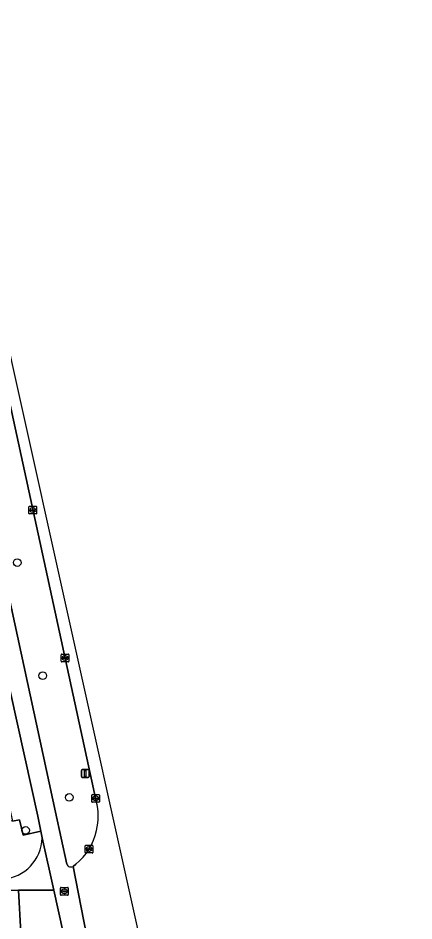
# Model space of a CAD drawing. Extents: x 160030 to 160839, y 385325 to 386450.
# Drawn here: x 160787.8 to 160838.7, y 385518 to 385634.1 of the extents above; entities that cross this region are included whole.
import ezdxf

# ---------------------------------------------------------------- set-up
doc = ezdxf.new("R2010")
doc.units = 0
for name, color, linetype in [('IMGEO_Berm_groen', 7, 'Continuous'), ('IMGEO_Boom', 7, 'Continuous'), ('IMGEO_Fietspad_gesloten', 7, 'Continuous'), ('IMGEO_Kolk', 7, 'Continuous'), ('IMGEO_Lichtmast', 7, 'Continuous'), ('IMGEO_Rijbaan_lokaal_gesloten', 7, 'Continuous'), ('IMGEO_Rijbaan_lokaal_open', 7, 'Continuous'), ('IMGEO_Rioolput', 7, 'Continuous'), ('IMGEO_Voetpad_open', 7, 'Continuous')]:
    doc.layers.add(name, color=color, linetype=linetype)

msp = doc.modelspace()

# ---------------------------------------------------------------- linework, layer by layer
at = {"layer": 'IMGEO_Berm_groen'}
for points in [[(160778.65, 385595.66), (160779.77, 385590.53), (160783.26, 385575.03), (160792.58, 385531.93), (160794.04, 385525.27)], [(160797.84, 385533.36), (160784.6, 385594.04)], [(160794.85, 385524.98), (160795.2, 385525.24)]]:
    msp.add_lwpolyline(points, dxfattribs=at)
msp.add_lwpolyline([(160785.97, 385551.02), (160782.87, 385550.33), (160786.85, 385531.74), (160787.07, 385530.77), (160787.95, 385530.97), (160788.43, 385528.99), (160790.69, 385529.52), (160790.31, 385531.42)], close=True, dxfattribs=at)
for centre, radius, start, end in [((160790.58, 385531.45), 7.51, 345.7802, 14.7386), ((160790.41, 385531.14), 7.6, 309.0482, 348.3086), ((160794.56, 385525.44), 0.548, 198.213, 302.6574)]:
    msp.add_arc(centre, radius, start, end, dxfattribs=at)
at = {"layer": 'IMGEO_Boom'}
for centre in [(160787.68, 385564.04), (160790.96, 385549.5), (160794.37, 385533.85), (160788.75, 385529.6)]:
    msp.add_circle(centre, 0.489, dxfattribs=at)
at = {"layer": 'IMGEO_Fietspad_gesloten'}
for points in [[(160750.95, 385712.32), (160752.15, 385706.51), (160767.67, 385635.21), (160768.31, 385632.26), (160772.56, 385612.76), (160773.58, 385607.76), (160785.44, 385553.36), (160785.97, 385551.02), (160790.31, 385531.42), (160790.69, 385529.52), (160790.83, 385528.86), (160790.87, 385528.64), (160792.37, 385521.93), (160793.59, 385516.46)], [(160794.04, 385525.27), (160792.58, 385531.93), (160783.26, 385575.03), (160779.77, 385590.53), (160778.65, 385595.66), (160777.31, 385601.96), (160776.98, 385603.46), (160775.61, 385609.65), (160775.04, 385612.13), (160775.03, 385612.19), (160770.58, 385632.76)], [(160785.82, 385523.35), (160733.7, 385523.23), (160732.65, 385523.25), (160732.65, 385521.8), (160787.83, 385521.92), (160792.37, 385521.93), (160790.87, 385528.64)], [(160796.58, 385516.17), (160794.85, 385524.98)]]:
    msp.add_lwpolyline(points, dxfattribs=at)
for centre, radius, start, end in [((160785.46, 385528.74), 5.41, 273.7586, 358.9305), ((160794.56, 385525.44), 0.548, 198.213, 302.6574)]:
    msp.add_arc(centre, radius, start, end, dxfattribs=at)
at = {"layer": 'IMGEO_Kolk'}
for p, q in [((160789.17, 385570.37), (160789.17, 385571.22)), ((160789.25, 385571.3), (160790.1, 385571.3)), ((160790.1, 385570.3), (160789.25, 385570.3)), ((160789.43, 385570.79), (160789.43, 385570.8)), ((160789.87, 385570.75), (160789.47, 385570.75)), ((160789.48, 385570.84), (160789.87, 385570.84)), ((160789.66, 385571.08), (160789.69, 385571.08)), ((160789.68, 385570.52), (160789.66, 385570.52)), ((160789.92, 385570.8), (160789.92, 385570.79)), ((160790.17, 385571.22), (160790.17, 385570.37)), ((160793.32, 385551.35), (160793.32, 385552.2)), ((160793.4, 385552.28), (160794.25, 385552.28)), ((160793.58, 385551.77), (160793.58, 385551.78)), ((160793.62, 385551.82), (160794.02, 385551.82)), ((160794.02, 385551.73), (160793.62, 385551.73)), ((160793.81, 385552.06), (160793.84, 385552.06)), ((160794.07, 385551.78), (160794.07, 385551.77)), ((160794.32, 385552.2), (160794.32, 385551.35)), ((160794.25, 385551.28), (160793.4, 385551.28)), ((160793.83, 385551.5), (160793.81, 385551.5)), ((160797.33, 385534.22), (160798.19, 385534.22)), ((160797.26, 385533.29), (160797.26, 385534.15)), ((160798.19, 385533.22), (160797.33, 385533.22)), ((160797.52, 385533.71), (160797.52, 385533.73)), ((160797.56, 385533.76), (160797.96, 385533.76)), ((160797.96, 385533.68), (160797.56, 385533.68)), ((160797.75, 385534), (160797.77, 385534)), ((160797.77, 385533.44), (160797.75, 385533.44)), ((160798, 385533.73), (160798, 385533.71)), ((160798.26, 385534.15), (160798.26, 385533.29)), ((160796.41, 385526.77), (160796.41, 385527.63)), ((160796.48, 385527.7), (160797.34, 385527.7)), ((160796.67, 385527.19), (160796.67, 385527.21)), ((160796.71, 385527.24), (160797.11, 385527.24)), ((160796.9, 385527.48), (160796.92, 385527.48)), ((160797.15, 385527.21), (160797.15, 385527.19)), ((160797.41, 385527.63), (160797.41, 385526.77)), ((160797.34, 385526.7), (160796.48, 385526.7)), ((160797.11, 385527.16), (160796.71, 385527.16)), ((160796.92, 385526.92), (160796.9, 385526.92))]:
    msp.add_line(p, q, dxfattribs=at)
for points in [[(160789.17, 385570.37), (160789.17, 385571.22)], [(160789.25, 385571.3), (160790.1, 385571.3)], [(160790.1, 385570.3), (160789.25, 385570.3)], [(160790.17, 385571.22), (160790.17, 385570.37)], [(160793.32, 385551.35), (160793.32, 385552.2)], [(160793.4, 385552.28), (160794.25, 385552.28)], [(160794.32, 385552.2), (160794.32, 385551.35)], [(160794.25, 385551.28), (160793.4, 385551.28)], [(160797.33, 385534.22), (160798.19, 385534.22)], [(160797.26, 385533.29), (160797.26, 385534.15)], [(160798.19, 385533.22), (160797.33, 385533.22)], [(160798.26, 385534.15), (160798.26, 385533.29)], [(160796.41, 385526.77), (160796.41, 385527.63)], [(160796.48, 385527.7), (160797.34, 385527.7)], [(160797.41, 385527.63), (160797.41, 385526.77)], [(160797.34, 385526.7), (160796.48, 385526.7)]]:
    msp.add_lwpolyline(points, dxfattribs=at)
for centre, radius, start, end in [((160789.25, 385571.22), 0.0765, 91.552, 178.448), ((160789.25, 385571.22), 0.0765, 91.552, 178.448), ((160789.25, 385570.37), 0.0765, 181.552, 268.448), ((160789.25, 385570.37), 0.0765, 181.552, 268.448), ((160789.47, 385570.8), 0.0403, 85.8775, 175.7526), ((160789.47, 385570.79), 0.0366, 178.938, 274.7102), ((160789.88, 385570.8), 0.0386, 1.7309, 96.639), ((160789.87, 385570.8), 0.043, 264.8664, 352.4533), ((160790.1, 385571.22), 0.0765, 1.552, 88.448), ((160790.1, 385571.22), 0.0765, 1.552, 88.448), ((160790.1, 385570.37), 0.0765, 271.552, 358.448), ((160790.1, 385570.37), 0.0765, 271.552, 358.448), ((160793.4, 385552.2), 0.0765, 91.552, 178.448), ((160793.4, 385552.2), 0.0765, 91.552, 178.448), ((160793.62, 385551.78), 0.0403, 85.8775, 175.7526), ((160793.62, 385551.77), 0.0366, 178.938, 274.7102), ((160794.03, 385551.78), 0.0386, 1.7309, 96.639), ((160794.02, 385551.78), 0.043, 264.8664, 352.4533), ((160794.25, 385552.2), 0.0765, 1.552, 88.448), ((160794.25, 385552.2), 0.0765, 1.552, 88.448), ((160793.4, 385551.35), 0.0765, 181.552, 268.448), ((160793.4, 385551.35), 0.0765, 181.552, 268.448), ((160794.25, 385551.35), 0.0765, 271.552, 358.448), ((160794.25, 385551.35), 0.0765, 271.552, 358.448), ((160797.34, 385534.14), 0.0765, 91.552, 178.448), ((160797.34, 385534.14), 0.0765, 91.552, 178.448), ((160798.18, 385534.14), 0.0765, 1.552, 88.448), ((160798.18, 385534.14), 0.0765, 1.552, 88.448), ((160797.34, 385533.3), 0.0765, 181.552, 268.448), ((160797.34, 385533.3), 0.0765, 181.552, 268.448), ((160797.56, 385533.72), 0.0403, 85.8775, 175.7526), ((160797.56, 385533.71), 0.0366, 178.938, 274.7102), ((160797.96, 385533.72), 0.0386, 1.7309, 96.639), ((160797.96, 385533.72), 0.043, 264.8664, 352.4533), ((160798.18, 385533.3), 0.0765, 271.552, 358.448), ((160798.18, 385533.3), 0.0765, 271.552, 358.448), ((160796.49, 385527.62), 0.0765, 91.552, 178.448), ((160796.49, 385527.62), 0.0765, 91.552, 178.448), ((160796.71, 385527.2), 0.0403, 85.8775, 175.7526), ((160797.11, 385527.2), 0.0386, 1.7309, 96.639), ((160797.33, 385527.62), 0.0765, 1.552, 88.448), ((160797.33, 385527.62), 0.0765, 1.552, 88.448), ((160796.49, 385526.77), 0.0765, 181.552, 268.448), ((160796.49, 385526.77), 0.0765, 181.552, 268.448), ((160796.71, 385527.19), 0.0366, 178.938, 274.7102), ((160797.11, 385527.2), 0.043, 264.8664, 352.4533), ((160797.33, 385526.77), 0.0765, 271.552, 358.448), ((160797.33, 385526.77), 0.0765, 271.552, 358.448)]:
    msp.add_arc(centre, radius, start, end, dxfattribs=at)
for centre, major_axis, ratio, start_param, end_param in [((160789.66, 385570.8), (-0.387, 0.002), 0.722429, 4.712389, 7.853982), ((160789.68, 385570.8), (-0.39, 0.002), 0.717154, 1.570796, 4.712389), ((160793.81, 385551.78), (-0.387, 0.002), 0.722429, 4.712389, 7.853982), ((160793.83, 385551.78), (-0.39, 0.002), 0.717154, 1.570796, 4.712389), ((160797.75, 385533.72), (-0.387, 0.002), 0.722429, 4.712389, 7.853982), ((160797.77, 385533.72), (-0.39, 0.002), 0.717154, 1.570796, 4.712389), ((160796.9, 385527.2), (-0.387, 0.002), 0.722429, 4.712389, 7.853982), ((160796.92, 385527.2), (-0.39, 0.002), 0.717154, 1.570796, 4.712389)]:
    msp.add_ellipse(centre, major_axis=major_axis, ratio=ratio, start_param=start_param, end_param=end_param, dxfattribs=at)
at = {"layer": 'IMGEO_Lichtmast'}
for p, q in [((160795.92, 385536.52), (160795.92, 385537.32)), ((160795.92, 385537.32), (160795.92, 385536.52)), ((160796.02, 385537.42), (160796.81, 385537.42)), ((160796.81, 385537.42), (160796.02, 385537.42)), ((160796.91, 385537.32), (160796.91, 385536.52)), ((160796.91, 385536.52), (160796.91, 385537.32)), ((160796.81, 385536.42), (160796.02, 385536.42)), ((160796.02, 385536.42), (160796.81, 385536.42))]:
    msp.add_line(p, q, dxfattribs=at)
msp.add_lwpolyline([(160796.34, 385537.29), (160796.49, 385537.29), (160796.49, 385536.54), (160796.34, 385536.54), (160796.34, 385537.29)], dxfattribs=at)
for centre, start, end in [((160796.02, 385537.32), 90, 180), ((160796.02, 385537.32), 90, 180), ((160796.02, 385536.52), 180, 270), ((160796.02, 385536.52), 180, 270), ((160796.81, 385537.32), 0, 90), ((160796.81, 385537.32), 360, 90), ((160796.81, 385536.52), 270, 0), ((160796.81, 385536.52), 270, 0)]:
    msp.add_arc(centre, 0.1, start, end, dxfattribs=at)
at = {"layer": 'IMGEO_Rijbaan_lokaal_gesloten'}
for points in [[(160828.61, 385333.05), (160838.71, 385333.41), (160836.97, 385359.15), (160829.42, 385398.88), (160802.68, 385519.25), (160786.99, 385589.92), (160783.98, 385603.98), (160774.46, 385648.54), (160734.27, 385836.54), (160732.66, 385844.07), (160719.83, 385902.59), (160715.99, 385920.1)], [(160757.95, 385716.03), (160779.65, 385616.69), (160780.38, 385613.33), (160780.93, 385610.81), (160782.03, 385605.78), (160782.68, 385602.78), (160783.95, 385597.04), (160783.96, 385596.98), (160784.6, 385594.04), (160797.84, 385533.36)], [(160795.2, 385525.24), (160794.85, 385524.98), (160796.58, 385516.17)]]:
    msp.add_lwpolyline(points, dxfattribs=at)
msp.add_lwpolyline([(160792.37, 385521.93), (160787.83, 385521.92), (160788.13, 385516.44), (160790.93, 385516.45), (160792.52, 385516.45), (160793.59, 385516.46)], close=True, dxfattribs=at)
for centre, radius, start, end in [((160790.58, 385531.45), 7.51, 345.7802, 14.7386), ((160790.41, 385531.14), 7.6, 309.0482, 348.3086)]:
    msp.add_arc(centre, radius, start, end, dxfattribs=at)
at = {"layer": 'IMGEO_Rijbaan_lokaal_open'}
msp.add_lwpolyline([(160787.83, 385521.92), (160732.65, 385521.8), (160732.63, 385516.46), (160733.45, 385516.33), (160734.07, 385516.2), (160734.14, 385516.37), (160735.39, 385516.39), (160747.22, 385516.34), (160751.63, 385516.33), (160754.03, 385516.34), (160755.99, 385516.33), (160757.27, 385516.35), (160766.67, 385516.37), (160766.92, 385516.38), (160769.79, 385516.38), (160783.89, 385516.42), (160786.68, 385516.43), (160788.13, 385516.44)], close=True, dxfattribs=at)
at = {"layer": 'IMGEO_Rioolput'}
for p, q in [((160793.23, 385521.34), (160793.23, 385522.19)), ((160793.3, 385522.27), (160794.16, 385522.27)), ((160793.49, 385521.76), (160793.49, 385521.77)), ((160793.53, 385521.81), (160793.93, 385521.81)), ((160793.93, 385521.72), (160793.53, 385521.72)), ((160793.74, 385521.49), (160793.71, 385521.49)), ((160793.72, 385522.05), (160793.74, 385522.05)), ((160793.97, 385521.77), (160793.97, 385521.76)), ((160794.23, 385522.19), (160794.23, 385521.34)), ((160794.16, 385521.27), (160793.3, 385521.27))]:
    msp.add_line(p, q, dxfattribs=at)
for points in [[(160793.23, 385521.34), (160793.23, 385522.19)], [(160793.3, 385522.27), (160794.16, 385522.27)], [(160794.23, 385522.19), (160794.23, 385521.34)], [(160794.16, 385521.27), (160793.3, 385521.27)]]:
    msp.add_lwpolyline(points, dxfattribs=at)
for centre, radius, start, end in [((160793.31, 385522.19), 0.0765, 91.552, 178.448), ((160793.31, 385522.19), 0.0765, 91.552, 178.448), ((160793.53, 385521.77), 0.0403, 85.8775, 175.7526), ((160793.52, 385521.76), 0.0366, 178.938, 274.7102), ((160793.93, 385521.77), 0.0386, 1.7309, 96.639), ((160793.93, 385521.77), 0.043, 264.8664, 352.4533), ((160794.15, 385522.19), 0.0765, 1.552, 88.448), ((160794.15, 385522.19), 0.0765, 1.552, 88.448), ((160793.31, 385521.34), 0.0765, 181.552, 268.448), ((160793.31, 385521.34), 0.0765, 181.552, 268.448), ((160794.15, 385521.34), 0.0765, 271.552, 358.448), ((160794.15, 385521.34), 0.0765, 271.552, 358.448)]:
    msp.add_arc(centre, radius, start, end, dxfattribs=at)
for centre, major_axis, ratio, start_param, end_param in [((160793.72, 385521.77), (-0.387, 0.002), 0.722429, 4.712389, 7.853982), ((160793.74, 385521.77), (-0.39, 0.002), 0.717154, 1.570796, 4.712389)]:
    msp.add_ellipse(centre, major_axis=major_axis, ratio=ratio, start_param=start_param, end_param=end_param, dxfattribs=at)
at = {"layer": 'IMGEO_Voetpad_open'}
msp.add_lwpolyline([(160790.87, 385528.64), (160790.83, 385528.86), (160790.69, 385529.52), (160788.43, 385528.99), (160787.95, 385530.97), (160787.07, 385530.77), (160783.88, 385530.86), (160782.28, 385530.52), (160781.4, 385530.35), (160771.43, 385528.16), (160770.86, 385528.04), (160770.85, 385526.81), (160770.82, 385526.48), (160736.08, 385526.4), (160735.97, 385526.4), (160744.56, 385533.64), (160742.81, 385535.77), (160731.99, 385526.9), (160731.16, 385533.15), (160731.14, 385533.27), (160730.76, 385535.67), (160727.31, 385534.59)], dxfattribs=at)
msp.add_arc((160785.46, 385528.74), 5.41, 273.7586, 358.9305, dxfattribs=at)

doc.saveas('drawing.dxf')
